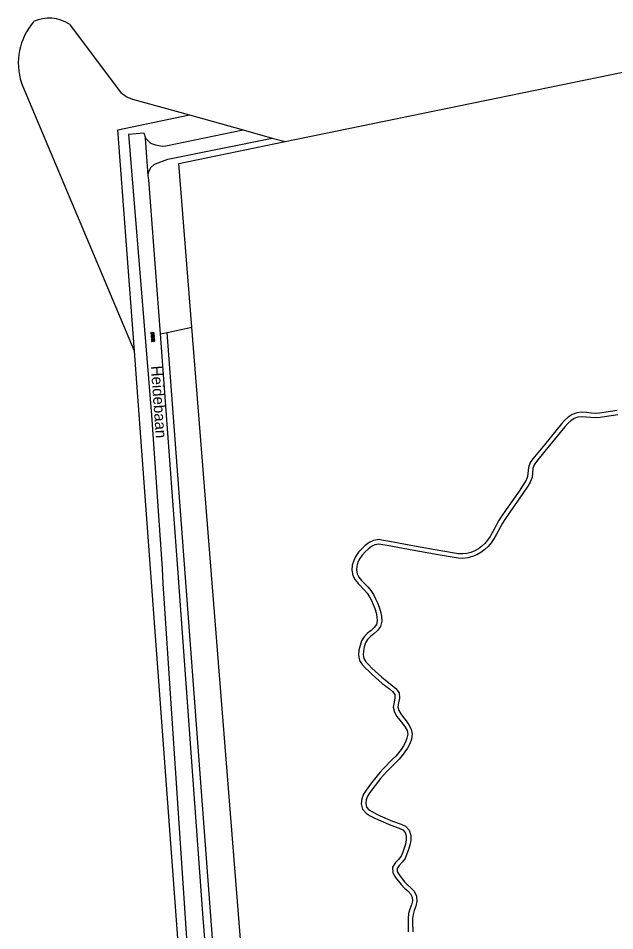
# Model space of a CAD drawing. Extents: x 126000 to 131009, y 393000 to 395500.
# Drawn here: x 127346.5 to 127479.3, y 394919.3 to 395122.6 of the extents above; entities that cross this region are included whole.
import ezdxf

# ---------------------------------------------------------------- set-up
doc = ezdxf.new("R2010")
doc.units = 0
for name, color, linetype in [('gg-anno-openbare ruimte label', 7, 'Continuous'), ('gg-knt-onverhard', 7, 'Continuous'), ('gt-grn-groengrens', 7, 'Continuous'), ('gt-grn-weggrens', 7, 'Continuous'), ('gt-symb-overige verharding', 7, 'Continuous')]:
    doc.layers.add(name, color=color, linetype=linetype)

# ---------------------------------------------------------------- blocks, each defined once
blk = doc.blocks.new('gt0-OVH')
at = {"layer": 'gt-symb-overige verharding'}
for points in [[(-0.97, 0.3), (-0.97, 0.31), (-0.96, 0.32), (-0.97, 0.33), (-0.97, 0.34), (-0.98, 0.35), (-0.99, 0.35), (-1, 0.36), (-1.01, 0.35), (-1.02, 0.35), (-1.03, 0.34), (-1.03, 0.33), (-1.04, 0.32), (-1.03, 0.31), (-1.03, 0.3), (-1.02, 0.29), (-1.01, 0.29), (-1, 0.28), (-0.99, 0.29), (-0.98, 0.29)], [(-0.87, 0.11), (-0.87, 0.12), (-0.86, 0.13), (-0.87, 0.14), (-0.87, 0.15), (-0.88, 0.16), (-0.89, 0.16), (-0.9, 0.16), (-0.91, 0.16), (-0.92, 0.16), (-0.93, 0.15), (-0.93, 0.14), (-0.94, 0.13), (-0.93, 0.12), (-0.93, 0.11), (-0.92, 0.1), (-0.91, 0.09), (-0.9, 0.09), (-0.89, 0.09), (-0.88, 0.1)], [(-0.77, 0.3), (-0.77, 0.31), (-0.76, 0.32), (-0.77, 0.33), (-0.77, 0.34), (-0.78, 0.35), (-0.79, 0.35), (-0.8, 0.36), (-0.81, 0.35), (-0.82, 0.35), (-0.83, 0.34), (-0.83, 0.33), (-0.84, 0.32), (-0.83, 0.31), (-0.83, 0.3), (-0.82, 0.29), (-0.81, 0.29), (-0.8, 0.28), (-0.79, 0.29), (-0.78, 0.29)], [(-0.67, 0.11), (-0.67, 0.12), (-0.66, 0.13), (-0.67, 0.14), (-0.67, 0.15), (-0.68, 0.16), (-0.69, 0.16), (-0.7, 0.16), (-0.71, 0.16), (-0.72, 0.16), (-0.73, 0.15), (-0.73, 0.14), (-0.74, 0.13), (-0.73, 0.12), (-0.73, 0.11), (-0.72, 0.1), (-0.71, 0.09), (-0.7, 0.09), (-0.69, 0.09), (-0.68, 0.1)], [(-0.57, 0.3), (-0.57, 0.31), (-0.56, 0.32), (-0.57, 0.33), (-0.57, 0.34), (-0.58, 0.35), (-0.59, 0.35), (-0.6, 0.36), (-0.61, 0.35), (-0.62, 0.35), (-0.63, 0.34), (-0.63, 0.33), (-0.64, 0.32), (-0.63, 0.31), (-0.63, 0.3), (-0.62, 0.29), (-0.61, 0.29), (-0.6, 0.28), (-0.59, 0.29), (-0.58, 0.29)], [(-0.47, 0.11), (-0.47, 0.12), (-0.46, 0.13), (-0.47, 0.14), (-0.47, 0.15), (-0.48, 0.16), (-0.49, 0.16), (-0.5, 0.16), (-0.51, 0.16), (-0.52, 0.16), (-0.53, 0.15), (-0.53, 0.14), (-0.54, 0.13), (-0.53, 0.12), (-0.53, 0.11), (-0.52, 0.1), (-0.51, 0.09), (-0.5, 0.09), (-0.49, 0.09), (-0.48, 0.1)], [(-0.37, 0.3), (-0.37, 0.31), (-0.36, 0.32), (-0.37, 0.33), (-0.37, 0.34), (-0.38, 0.35), (-0.39, 0.35), (-0.4, 0.36), (-0.41, 0.35), (-0.42, 0.35), (-0.43, 0.34), (-0.43, 0.33), (-0.44, 0.32), (-0.43, 0.31), (-0.43, 0.3), (-0.42, 0.29), (-0.41, 0.29), (-0.4, 0.28), (-0.39, 0.29), (-0.38, 0.29)], [(-0.27, 0.11), (-0.27, 0.12), (-0.26, 0.13), (-0.27, 0.14), (-0.27, 0.15), (-0.28, 0.16), (-0.29, 0.16), (-0.3, 0.16), (-0.31, 0.16), (-0.32, 0.16), (-0.33, 0.15), (-0.33, 0.14), (-0.34, 0.13), (-0.33, 0.12), (-0.33, 0.11), (-0.32, 0.1), (-0.31, 0.09), (-0.3, 0.09), (-0.29, 0.09), (-0.28, 0.1)], [(-0.17, 0.3), (-0.17, 0.31), (-0.16, 0.32), (-0.17, 0.33), (-0.17, 0.34), (-0.18, 0.35), (-0.19, 0.35), (-0.2, 0.36), (-0.21, 0.35), (-0.22, 0.35), (-0.23, 0.34), (-0.23, 0.33), (-0.24, 0.32), (-0.23, 0.31), (-0.23, 0.3), (-0.22, 0.29), (-0.21, 0.29), (-0.2, 0.28), (-0.19, 0.29), (-0.18, 0.29)], [(-0.07, 0.11), (-0.07, 0.12), (-0.06, 0.13), (-0.07, 0.14), (-0.07, 0.15), (-0.08, 0.16), (-0.09, 0.16), (-0.1, 0.16), (-0.11, 0.16), (-0.12, 0.16), (-0.13, 0.15), (-0.13, 0.14), (-0.14, 0.13), (-0.13, 0.12), (-0.13, 0.11), (-0.12, 0.1), (-0.11, 0.09), (-0.1, 0.09), (-0.09, 0.09), (-0.08, 0.1)], [(0.03, 0.3), (0.03, 0.31), (0.04, 0.32), (0.03, 0.33), (0.03, 0.34), (0.02, 0.35), (0.01, 0.35), (0, 0.36), (-0.01, 0.35), (-0.02, 0.35), (-0.03, 0.34), (-0.03, 0.33), (-0.04, 0.32), (-0.03, 0.31), (-0.03, 0.3), (-0.02, 0.29), (-0.01, 0.29), (0, 0.28), (0.01, 0.29), (0.02, 0.29)], [(0.13, 0.11), (0.13, 0.12), (0.14, 0.13), (0.13, 0.14), (0.13, 0.15), (0.12, 0.16), (0.11, 0.16), (0.1, 0.16), (0.09, 0.16), (0.08, 0.16), (0.07, 0.15), (0.07, 0.14), (0.06, 0.13), (0.07, 0.12), (0.07, 0.11), (0.08, 0.1), (0.09, 0.09), (0.1, 0.09), (0.11, 0.09), (0.12, 0.1)], [(0.23, 0.3), (0.23, 0.31), (0.24, 0.32), (0.23, 0.33), (0.23, 0.34), (0.22, 0.35), (0.21, 0.35), (0.2, 0.36), (0.19, 0.35), (0.18, 0.35), (0.17, 0.34), (0.17, 0.33), (0.16, 0.32), (0.17, 0.31), (0.17, 0.3), (0.18, 0.29), (0.19, 0.29), (0.2, 0.28), (0.21, 0.29), (0.22, 0.29)], [(0.33, 0.11), (0.33, 0.12), (0.34, 0.13), (0.33, 0.14), (0.33, 0.15), (0.32, 0.16), (0.31, 0.16), (0.3, 0.16), (0.29, 0.16), (0.28, 0.16), (0.27, 0.15), (0.27, 0.14), (0.26, 0.13), (0.27, 0.12), (0.27, 0.11), (0.28, 0.1), (0.29, 0.09), (0.3, 0.09), (0.31, 0.09), (0.32, 0.1)], [(0.43, 0.3), (0.43, 0.31), (0.44, 0.32), (0.43, 0.33), (0.43, 0.34), (0.42, 0.35), (0.41, 0.35), (0.4, 0.36), (0.39, 0.35), (0.38, 0.35), (0.37, 0.34), (0.37, 0.33), (0.36, 0.32), (0.37, 0.31), (0.37, 0.3), (0.38, 0.29), (0.39, 0.29), (0.4, 0.28), (0.41, 0.29), (0.42, 0.29)], [(0.53, 0.11), (0.53, 0.12), (0.54, 0.13), (0.53, 0.14), (0.53, 0.15), (0.52, 0.16), (0.51, 0.16), (0.5, 0.16), (0.49, 0.16), (0.48, 0.16), (0.47, 0.15), (0.47, 0.14), (0.46, 0.13), (0.47, 0.12), (0.47, 0.11), (0.48, 0.1), (0.49, 0.09), (0.5, 0.09), (0.51, 0.09), (0.52, 0.1)], [(0.63, 0.3), (0.63, 0.31), (0.64, 0.32), (0.63, 0.33), (0.63, 0.34), (0.62, 0.35), (0.61, 0.35), (0.6, 0.36), (0.59, 0.35), (0.58, 0.35), (0.57, 0.34), (0.57, 0.33), (0.56, 0.32), (0.57, 0.31), (0.57, 0.3), (0.58, 0.29), (0.59, 0.29), (0.6, 0.28), (0.61, 0.29), (0.62, 0.29)], [(0.73, 0.11), (0.73, 0.12), (0.74, 0.13), (0.73, 0.14), (0.73, 0.15), (0.72, 0.16), (0.71, 0.16), (0.7, 0.16), (0.69, 0.16), (0.68, 0.16), (0.67, 0.15), (0.67, 0.14), (0.66, 0.13), (0.67, 0.12), (0.67, 0.11), (0.68, 0.1), (0.69, 0.09), (0.7, 0.09), (0.71, 0.09), (0.72, 0.1)], [(0.83, 0.3), (0.83, 0.31), (0.84, 0.32), (0.83, 0.33), (0.83, 0.34), (0.82, 0.35), (0.81, 0.35), (0.8, 0.36), (0.79, 0.35), (0.78, 0.35), (0.77, 0.34), (0.77, 0.33), (0.76, 0.32), (0.77, 0.31), (0.77, 0.3), (0.78, 0.29), (0.79, 0.29), (0.8, 0.28), (0.81, 0.29), (0.82, 0.29)], [(0.93, 0.11), (0.93, 0.12), (0.94, 0.13), (0.93, 0.14), (0.93, 0.15), (0.92, 0.16), (0.91, 0.16), (0.9, 0.16), (0.89, 0.16), (0.88, 0.16), (0.87, 0.15), (0.87, 0.14), (0.86, 0.13), (0.87, 0.12), (0.87, 0.11), (0.88, 0.1), (0.89, 0.09), (0.9, 0.09), (0.91, 0.09), (0.92, 0.1)], [(1.03, 0.3), (1.03, 0.31), (1.04, 0.32), (1.03, 0.33), (1.03, 0.34), (1.02, 0.35), (1.01, 0.35), (1, 0.36), (0.99, 0.35), (0.98, 0.35), (0.97, 0.34), (0.97, 0.33), (0.96, 0.32), (0.97, 0.31), (0.97, 0.3), (0.98, 0.29), (0.99, 0.29), (1, 0.28), (1.01, 0.29), (1.02, 0.29)], [(-0.97, -0.14), (-0.97, -0.13), (-0.96, -0.12), (-0.97, -0.11), (-0.97, -0.1), (-0.98, -0.09), (-0.99, -0.09), (-1, -0.08), (-1.01, -0.09), (-1.02, -0.09), (-1.03, -0.1), (-1.03, -0.11), (-1.04, -0.12), (-1.03, -0.13), (-1.03, -0.14), (-1.02, -0.15), (-1.01, -0.15), (-1, -0.16), (-0.99, -0.15), (-0.98, -0.15)], [(-0.87, -0.33), (-0.87, -0.32), (-0.86, -0.31), (-0.87, -0.3), (-0.87, -0.29), (-0.88, -0.28), (-0.89, -0.28), (-0.9, -0.28), (-0.91, -0.28), (-0.92, -0.28), (-0.93, -0.29), (-0.93, -0.3), (-0.94, -0.31), (-0.93, -0.32), (-0.93, -0.33), (-0.92, -0.34), (-0.91, -0.35), (-0.9, -0.35), (-0.89, -0.35), (-0.88, -0.34)], [(-0.77, -0.14), (-0.77, -0.13), (-0.76, -0.12), (-0.77, -0.11), (-0.77, -0.1), (-0.78, -0.09), (-0.79, -0.09), (-0.8, -0.08), (-0.81, -0.09), (-0.82, -0.09), (-0.83, -0.1), (-0.83, -0.11), (-0.84, -0.12), (-0.83, -0.13), (-0.83, -0.14), (-0.82, -0.15), (-0.81, -0.15), (-0.8, -0.16), (-0.79, -0.15), (-0.78, -0.15)], [(-0.67, -0.33), (-0.67, -0.32), (-0.66, -0.31), (-0.67, -0.3), (-0.67, -0.29), (-0.68, -0.28), (-0.69, -0.28), (-0.7, -0.28), (-0.71, -0.28), (-0.72, -0.28), (-0.73, -0.29), (-0.73, -0.3), (-0.74, -0.31), (-0.73, -0.32), (-0.73, -0.33), (-0.72, -0.34), (-0.71, -0.35), (-0.7, -0.35), (-0.69, -0.35), (-0.68, -0.34)], [(-0.57, -0.14), (-0.57, -0.13), (-0.56, -0.12), (-0.57, -0.11), (-0.57, -0.1), (-0.58, -0.09), (-0.59, -0.09), (-0.6, -0.08), (-0.61, -0.09), (-0.62, -0.09), (-0.63, -0.1), (-0.63, -0.11), (-0.64, -0.12), (-0.63, -0.13), (-0.63, -0.14), (-0.62, -0.15), (-0.61, -0.15), (-0.6, -0.16), (-0.59, -0.15), (-0.58, -0.15)], [(-0.47, -0.33), (-0.47, -0.32), (-0.46, -0.31), (-0.47, -0.3), (-0.47, -0.29), (-0.48, -0.28), (-0.49, -0.28), (-0.5, -0.28), (-0.51, -0.28), (-0.52, -0.28), (-0.53, -0.29), (-0.53, -0.3), (-0.54, -0.31), (-0.53, -0.32), (-0.53, -0.33), (-0.52, -0.34), (-0.51, -0.35), (-0.5, -0.35), (-0.49, -0.35), (-0.48, -0.34)], [(-0.37, -0.14), (-0.37, -0.13), (-0.36, -0.12), (-0.37, -0.11), (-0.37, -0.1), (-0.38, -0.09), (-0.39, -0.09), (-0.4, -0.08), (-0.41, -0.09), (-0.42, -0.09), (-0.43, -0.1), (-0.43, -0.11), (-0.44, -0.12), (-0.43, -0.13), (-0.43, -0.14), (-0.42, -0.15), (-0.41, -0.15), (-0.4, -0.16), (-0.39, -0.15), (-0.38, -0.15)], [(-0.27, -0.33), (-0.27, -0.32), (-0.26, -0.31), (-0.27, -0.3), (-0.27, -0.29), (-0.28, -0.28), (-0.29, -0.28), (-0.3, -0.28), (-0.31, -0.28), (-0.32, -0.28), (-0.33, -0.29), (-0.33, -0.3), (-0.34, -0.31), (-0.33, -0.32), (-0.33, -0.33), (-0.32, -0.34), (-0.31, -0.35), (-0.3, -0.35), (-0.29, -0.35), (-0.28, -0.34)], [(-0.17, -0.14), (-0.17, -0.13), (-0.16, -0.12), (-0.17, -0.11), (-0.17, -0.1), (-0.18, -0.09), (-0.19, -0.09), (-0.2, -0.08), (-0.21, -0.09), (-0.22, -0.09), (-0.23, -0.1), (-0.23, -0.11), (-0.24, -0.12), (-0.23, -0.13), (-0.23, -0.14), (-0.22, -0.15), (-0.21, -0.15), (-0.2, -0.16), (-0.19, -0.15), (-0.18, -0.15)], [(-0.07, -0.33), (-0.07, -0.32), (-0.06, -0.31), (-0.07, -0.3), (-0.07, -0.29), (-0.08, -0.28), (-0.09, -0.28), (-0.1, -0.28), (-0.11, -0.28), (-0.12, -0.28), (-0.13, -0.29), (-0.13, -0.3), (-0.14, -0.31), (-0.13, -0.32), (-0.13, -0.33), (-0.12, -0.34), (-0.11, -0.35), (-0.1, -0.35), (-0.09, -0.35), (-0.08, -0.34)], [(0.03, -0.14), (0.03, -0.13), (0.04, -0.12), (0.03, -0.11), (0.03, -0.1), (0.02, -0.09), (0.01, -0.09), (0, -0.08), (-0.01, -0.09), (-0.02, -0.09), (-0.03, -0.1), (-0.03, -0.11), (-0.04, -0.12), (-0.03, -0.13), (-0.03, -0.14), (-0.02, -0.15), (-0.01, -0.15), (0, -0.16), (0.01, -0.15), (0.02, -0.15)], [(0.13, -0.33), (0.13, -0.32), (0.14, -0.31), (0.13, -0.3), (0.13, -0.29), (0.12, -0.28), (0.11, -0.28), (0.1, -0.28), (0.09, -0.28), (0.08, -0.28), (0.07, -0.29), (0.07, -0.3), (0.06, -0.31), (0.07, -0.32), (0.07, -0.33), (0.08, -0.34), (0.09, -0.35), (0.1, -0.35), (0.11, -0.35), (0.12, -0.34)], [(0.23, -0.14), (0.23, -0.13), (0.24, -0.12), (0.23, -0.11), (0.23, -0.1), (0.22, -0.09), (0.21, -0.09), (0.2, -0.08), (0.19, -0.09), (0.18, -0.09), (0.17, -0.1), (0.17, -0.11), (0.16, -0.12), (0.17, -0.13), (0.17, -0.14), (0.18, -0.15), (0.19, -0.15), (0.2, -0.16), (0.21, -0.15), (0.22, -0.15)], [(0.33, -0.33), (0.33, -0.32), (0.34, -0.31), (0.33, -0.3), (0.33, -0.29), (0.32, -0.28), (0.31, -0.28), (0.3, -0.28), (0.29, -0.28), (0.28, -0.28), (0.27, -0.29), (0.27, -0.3), (0.26, -0.31), (0.27, -0.32), (0.27, -0.33), (0.28, -0.34), (0.29, -0.35), (0.3, -0.35), (0.31, -0.35), (0.32, -0.34)], [(0.43, -0.14), (0.43, -0.13), (0.44, -0.12), (0.43, -0.11), (0.43, -0.1), (0.42, -0.09), (0.41, -0.09), (0.4, -0.08), (0.39, -0.09), (0.38, -0.09), (0.37, -0.1), (0.37, -0.11), (0.36, -0.12), (0.37, -0.13), (0.37, -0.14), (0.38, -0.15), (0.39, -0.15), (0.4, -0.16), (0.41, -0.15), (0.42, -0.15)], [(0.53, -0.33), (0.53, -0.32), (0.54, -0.31), (0.53, -0.3), (0.53, -0.29), (0.52, -0.28), (0.51, -0.28), (0.5, -0.28), (0.49, -0.28), (0.48, -0.28), (0.47, -0.29), (0.47, -0.3), (0.46, -0.31), (0.47, -0.32), (0.47, -0.33), (0.48, -0.34), (0.49, -0.35), (0.5, -0.35), (0.51, -0.35), (0.52, -0.34)], [(0.63, -0.14), (0.63, -0.13), (0.64, -0.12), (0.63, -0.11), (0.63, -0.1), (0.62, -0.09), (0.61, -0.09), (0.6, -0.08), (0.59, -0.09), (0.58, -0.09), (0.57, -0.1), (0.57, -0.11), (0.56, -0.12), (0.57, -0.13), (0.57, -0.14), (0.58, -0.15), (0.59, -0.15), (0.6, -0.16), (0.61, -0.15), (0.62, -0.15)], [(0.73, -0.33), (0.73, -0.32), (0.74, -0.31), (0.73, -0.3), (0.73, -0.29), (0.72, -0.28), (0.71, -0.28), (0.7, -0.28), (0.69, -0.28), (0.68, -0.28), (0.67, -0.29), (0.67, -0.3), (0.66, -0.31), (0.67, -0.32), (0.67, -0.33), (0.68, -0.34), (0.69, -0.35), (0.7, -0.35), (0.71, -0.35), (0.72, -0.34)], [(0.83, -0.14), (0.83, -0.13), (0.84, -0.12), (0.83, -0.11), (0.83, -0.1), (0.82, -0.09), (0.81, -0.09), (0.8, -0.08), (0.79, -0.09), (0.78, -0.09), (0.77, -0.1), (0.77, -0.11), (0.76, -0.12), (0.77, -0.13), (0.77, -0.14), (0.78, -0.15), (0.79, -0.15), (0.8, -0.16), (0.81, -0.15), (0.82, -0.15)], [(0.93, -0.33), (0.93, -0.32), (0.94, -0.31), (0.93, -0.3), (0.93, -0.29), (0.92, -0.28), (0.91, -0.28), (0.9, -0.28), (0.89, -0.28), (0.88, -0.28), (0.87, -0.29), (0.87, -0.3), (0.86, -0.31), (0.87, -0.32), (0.87, -0.33), (0.88, -0.34), (0.89, -0.35), (0.9, -0.35), (0.91, -0.35), (0.92, -0.34)], [(1.03, -0.14), (1.03, -0.13), (1.04, -0.12), (1.03, -0.11), (1.03, -0.1), (1.02, -0.09), (1.01, -0.09), (1, -0.08), (0.99, -0.09), (0.98, -0.09), (0.97, -0.1), (0.97, -0.11), (0.96, -0.12), (0.97, -0.13), (0.97, -0.14), (0.98, -0.15), (0.99, -0.15), (1, -0.16), (1.01, -0.15), (1.02, -0.15)]]:
    blk.add_lwpolyline(points, close=True, dxfattribs=at)

msp = doc.modelspace()

# ---------------------------------------------------------------- linework, layer by layer
at = {"layer": 'gg-knt-onverhard'}
msp.add_line((127374.46, 395097.05), (127374.84, 395095.85), dxfattribs=at)
for points in [[(127371.09, 395096.77), (127376.16, 395034.13), (127378.53, 395000), (127378.7, 394996.65), (127384.1, 394915.36), (127391.45, 394823.74), (127397.84, 394731.84), (127400.05, 394696.79)], [(127374.84, 395095.85), (127375.98, 395094.73), (127377.04, 395094.37), (127378.54, 395094.11), (127379.4, 395094.18), (127396.61, 395097.69)], [(127375.4, 395087.45), (127375.53, 395088.2), (127375.89, 395089.04), (127376.05, 395089.29), (127376.78, 395089.98), (127377.04, 395090.12), (127379.83, 395091.16), (127403.05, 395095.89)], [(127378.15, 395052.24), (127375.58, 395086.58), (127375.4, 395087.45)], [(127393.03, 394856.33), (127387.65, 394922.09), (127382.05, 395000), (127378.15, 395052.24)], [(127479.88, 395035.18), (127476.92, 395034.73), (127475.94, 395034.61), (127474.99, 395034.54), (127474.04, 395034.59), (127473.05, 395034.71), (127472, 395034.78), (127470.9, 395034.68), (127469.84, 395034.29), (127468.92, 395033.69), (127468.14, 395032.96), (127467.46, 395032.18), (127463.64, 395027.55), (127461.11, 395024.43), (127460.45, 395023.56), (127460.11, 395022.47), (127459.92, 395020.5), (127459.62, 395019.67), (127459.11, 395018.87), (127458.01, 395017.22), (127455.14, 395013.13), (127454.01, 395011.46), (127453.47, 395010.59), (127452.98, 395009.7), (127452.06, 395007.93), (127451.57, 395007.1), (127451.02, 395006.31), (127450.41, 395005.58), (127449.73, 395004.94), (127448.97, 395004.38), (127448.15, 395003.92), (127447.29, 395003.57), (127446.39, 395003.33), (127445.47, 395003.22), (127444.54, 395003.25), (127440.63, 395003.91), (127434.72, 395004.95), (127428.83, 395006.05), (127427.83, 395006.23), (127426.77, 395006.4), (127425.62, 395006.23), (127424.61, 395005.73), (127423.76, 395005.08), (127423, 395004.36), (127422.29, 395003.58), (127421.68, 395002.7), (127421.2, 395001.74), (127420.88, 395000.69), (127420.78, 394999.58), (127420.98, 394998.45), (127421.52, 394997.46), (127422.2, 394996.63), (127423.59, 394995.18), (127424.22, 394994.47), (127424.74, 394993.69), (127425.16, 394992.83), (127425.55, 394991.94), (127425.89, 394991.03), (127426.17, 394990.11), (127426.37, 394989.18), (127426.45, 394988.29), (127426.26, 394987.5), (127425.74, 394986.83), (127425.05, 394986.18), (127424.28, 394985.53), (127423.52, 394984.77), (127422.91, 394983.83), (127422.6, 394982.78), (127422.37, 394981.76), (127422.28, 394980.66), (127422.48, 394979.51), (127423.11, 394978.55), (127423.83, 394977.79), (127424.55, 394977.07), (127425.29, 394976.38), (127426.79, 394975.03), (127427.57, 394974.38), (127429.14, 394973.16), (127429.84, 394972.54), (127430.33, 394971.91), (127430.37, 394971.13), (127430.18, 394970.2), (127430.01, 394969.1), (127430.28, 394967.96), (127430.83, 394967.01), (127431.46, 394966.18), (127432.08, 394965.4), (127432.65, 394964.63), (127433.07, 394963.85), (127433.22, 394963.04), (127433.06, 394962.18), (127432.74, 394961.31), (127432.31, 394960.48), (127431.79, 394959.68), (127431.19, 394958.92), (127430.55, 394958.19), (127429.87, 394957.47), (127427.77, 394955.33), (127427.08, 394954.58), (127426.42, 394953.81), (127425.15, 394952.24), (127423.94, 394950.61), (127423.36, 394949.71), (127422.99, 394948.66), (127422.87, 394947.52), (127423.13, 394946.33), (127423.95, 394945.45), (127424.86, 394944.88), (127425.77, 394944.39), (127426.69, 394943.95), (127429.48, 394942.75), (127431.35, 394942.12), (127432.13, 394941.72), (127432.67, 394941.14), (127432.91, 394940.37), (127432.89, 394939.49), (127432.72, 394938.57), (127432.45, 394937.65), (127432.12, 394936.74), (127431.76, 394935.89), (127431.2, 394935.17), (127430.51, 394934.43), (127429.82, 394933.43), (127429.9, 394932.14), (127430.49, 394931.15), (127431.76, 394929.53), (127432.48, 394928.77), (127433.24, 394928.12), (127433.86, 394927.47), (127434.22, 394926.74), (127434.25, 394925.91), (127434.05, 394925.03), (127433.73, 394924.1), (127433.42, 394923.09), (127433.29, 394922.02), (127433.3, 394920.99), (127433.35, 394918.98)], [(127480.02, 395034.19), (127477.05, 395033.74), (127476.04, 395033.62), (127475, 395033.54), (127473.95, 395033.6), (127472.95, 395033.71), (127472.01, 395033.78), (127471.12, 395033.69), (127470.29, 395033.39), (127469.54, 395032.9), (127468.86, 395032.26), (127468.22, 395031.54), (127463.78, 395026.14), (127461.9, 395023.82), (127461.35, 395023.1), (127461.09, 395022.28), (127460.91, 395020.27), (127460.52, 395019.22), (127459.95, 395018.33), (127458.83, 395016.66), (127455.97, 395012.56), (127454.85, 395010.91), (127454.33, 395010.09), (127453.86, 395009.23), (127452.93, 395007.45), (127452.41, 395006.56), (127451.82, 395005.7), (127451.14, 395004.9), (127450.37, 395004.17), (127449.51, 395003.54), (127448.59, 395003.02), (127447.61, 395002.62), (127446.57, 395002.35), (127445.51, 395002.22), (127444.44, 395002.26), (127440.46, 395002.92), (127434.55, 395003.97), (127428.65, 395005.07), (127427.67, 395005.24), (127426.76, 395005.39), (127425.92, 395005.27), (127425.14, 395004.88), (127424.41, 395004.31), (127423.72, 395003.66), (127423.08, 395002.96), (127422.55, 395002.19), (127422.14, 395001.37), (127421.87, 395000.5), (127421.79, 394999.62), (127421.94, 394998.79), (127422.36, 394998.02), (127422.95, 394997.29), (127424.33, 394995.86), (127425.01, 394995.07), (127425.6, 394994.19), (127426.07, 394993.25), (127426.48, 394992.31), (127426.84, 394991.35), (127427.14, 394990.36), (127427.36, 394989.33), (127427.46, 394988.22), (127427.19, 394987.06), (127426.49, 394986.15), (127425.71, 394985.44), (127424.96, 394984.79), (127424.3, 394984.14), (127423.83, 394983.4), (127423.56, 394982.53), (127423.36, 394981.61), (127423.29, 394980.71), (127423.43, 394979.89), (127423.89, 394979.17), (127424.55, 394978.49), (127425.25, 394977.79), (127425.97, 394977.12), (127427.44, 394975.79), (127428.2, 394975.16), (127429.78, 394973.93), (127430.58, 394973.22), (127431.32, 394972.27), (127431.38, 394971.05), (127431.17, 394970.02), (127431.03, 394969.14), (127431.22, 394968.34), (127431.67, 394967.56), (127432.25, 394966.79), (127432.87, 394966.01), (127433.49, 394965.17), (127434.02, 394964.19), (127434.24, 394963.04), (127434.03, 394961.92), (127433.66, 394960.91), (127433.18, 394959.97), (127432.61, 394959.09), (127431.96, 394958.28), (127431.29, 394957.51), (127430.6, 394956.78), (127428.5, 394954.64), (127427.83, 394953.91), (127427.19, 394953.17), (127425.95, 394951.62), (127424.77, 394950.04), (127424.26, 394949.26), (127423.97, 394948.43), (127423.88, 394947.58), (127424.04, 394946.81), (127424.59, 394946.23), (127425.37, 394945.74), (127426.22, 394945.28), (127427.1, 394944.86), (127429.83, 394943.69), (127431.75, 394943.04), (127432.75, 394942.53), (127433.56, 394941.65), (127433.92, 394940.51), (127433.89, 394939.39), (127433.69, 394938.34), (127433.4, 394937.34), (127433.05, 394936.37), (127432.63, 394935.38), (127431.96, 394934.52), (127431.29, 394933.8), (127430.84, 394933.15), (127430.88, 394932.44), (127431.31, 394931.71), (127432.51, 394930.19), (127433.17, 394929.5), (127433.93, 394928.85), (127434.69, 394928.05), (127435.21, 394926.99), (127435.26, 394925.82), (127435.01, 394924.75), (127434.68, 394923.79), (127434.4, 394922.88), (127434.29, 394921.96), (127434.3, 394921), (127434.35, 394919)]]:
    msp.add_lwpolyline(points, dxfattribs=at)
at = {"layer": 'gt-grn-groengrens'}
for p, q in [((127357.9, 395121.27), (127368.73, 395106.77)), ((127405.91, 395095.09), (127502.78, 395114.99)), ((127372.36, 395048.43), (127347.22, 395108.2)), ((127371.92, 395104.58), (127384.62, 395101.04)), ((127384.62, 395101.04), (127396.61, 395097.69)), ((127396.61, 395097.69), (127403.05, 395095.89)), ((127403.05, 395095.89), (127405.91, 395095.09)), ((127379.63, 395052.55), (127385.16, 395053.71)), ((127400.77, 394857.14), (127385.16, 395053.71)), ((127378.15, 395052.24), (127379.63, 395052.55)), ((127394.38, 394856.47), (127379.63, 395052.55))]:
    msp.add_line(p, q, dxfattribs=at)
for points in [[(127372.36, 395048.43), (127368.69, 395097.72), (127384.62, 395101.04)], [(127385.16, 395053.71), (127382.26, 395090.24), (127405.91, 395095.09)], [(127398.36, 394696.65), (127375.97, 395000), (127372.36, 395048.43)]]:
    msp.add_lwpolyline(points, dxfattribs=at)
for centre, radius, start, end in [((127353.42, 395114.23), 8.35, 57.5053, 114.6518), ((127360.67, 395112.59), 14.15, 139.3052, 198.0927), ((127373.54, 395110.37), 6.01, 216.7713, 254.3716)]:
    msp.add_arc(centre, radius, start, end, dxfattribs=at)
at = {"layer": 'gt-grn-weggrens'}
for p, q in [((127371.09, 395096.77), (127374.46, 395097.05)), ((127375.4, 395087.45), (127374.84, 395095.85))]:
    msp.add_line(p, q, dxfattribs=at)

# ---------------------------------------------------------------- block references
at = {"layer": 'gt-symb-overige verharding', "rotation": 94.30201112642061}
msp.add_blockref('gt0-OVH', (127376.49, 395051.56), dxfattribs=at)

# ---------------------------------------------------------------- texts
at = {"layer": 'gg-anno-openbare ruimte label'}
msp.add_text('Heidebaan', height=2.5, rotation=274.1, dxfattribs=at).set_placement((127376.01, 395045.07))

doc.saveas('drawing.dxf')
